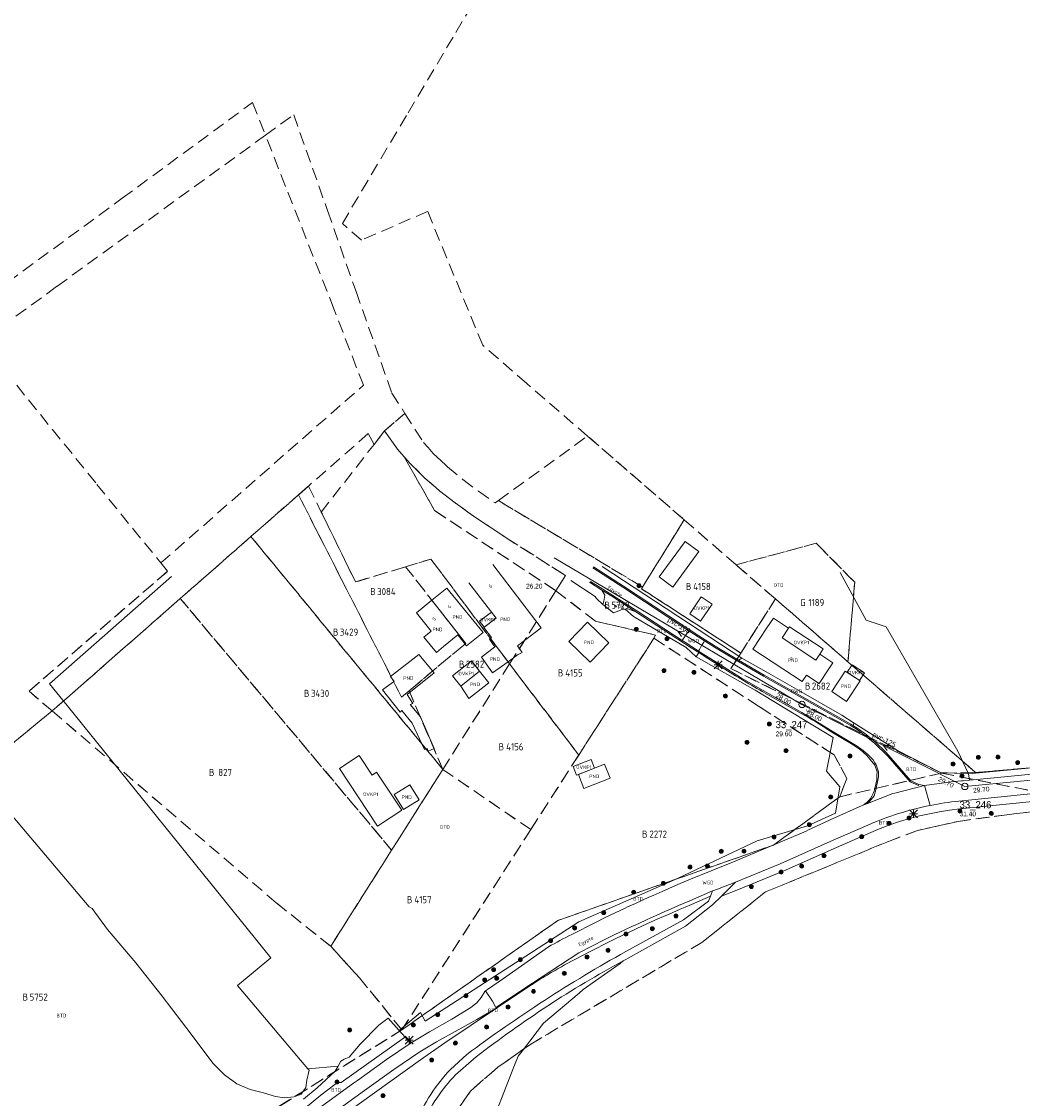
# Model space of a CAD drawing. Header units: metres. Extents: x 207644 to 210135, y 370459 to 373417.
# Tile 276 of 279: x 208912 to 209165, y 372776 to 373048. Entities that reach past the tile are written whole.
import ezdxf
from ezdxf.enums import TextEntityAlignment as Align

# ---------------------------------------------------------------- set-up
doc = ezdxf.new("R2010")
doc.units = ezdxf.units.M
doc.linetypes.add('HIDDEN2', pattern=[4.7625, 3.175, -1.5875])
for name, color, linetype in [('BTD', 7, 'Continuous'), ('CON_BxH125x125mm', 7, 'Continuous'), ('CON_BxH160x160mm', 7, 'Continuous'), ('DMM_BxH125x125mm', 7, 'Continuous'), ('DMM_BxH160x160mm', 7, 'Continuous'), ('GB', 1, 'Continuous'), ('GB07', 1, 'Continuous'), ('GB11', 1, 'Continuous'), ('INV_BxH125x125mm', 7, 'Continuous'), ('INV_BxH160x160mm', 7, 'Continuous'), ('KAD_Niet_vastgesteld_Perceel', 30, 'Continuous'), ('KAD_perceelnummer', 212, 'Continuous'), ('KAD_sectie', 212, 'Continuous'), ('KAD_Vastgesteld_Perceel', 212, 'Continuous'), ('NAR', 7, 'Continuous'), ('NLV_inspectieput', 7, 'Continuous'), ('NNR_inspectieput', 7, 'Continuous'), ('NOD_inspectieput', 7, 'Continuous'), ('ORL', 7, 'Continuous'), ('OTD', 7, 'Continuous'), ('OVKP1', 7, 'Continuous'), ('OWG', 7, 'Continuous'), ('PIJL', 7, 'Continuous'), ('PND', 7, 'Continuous'), ('WGD', 7, 'Continuous')]:
    doc.layers.add(name, color=color, linetype=linetype)
for name, color, linetype, lineweight in [('GMV', 7, 'Continuous', 25), ('GP1', 7, 'Continuous', 30), ('Q21_lantaarnpaal', 1, 'Continuous', 0), ('Q26_boom', 72, 'Continuous', 0)]:
    doc.layers.add(name, color=color, linetype=linetype, lineweight=lineweight)
doc.styles.add('ISO', font='isocpeur.ttf', dxfattribs={"height": 1})
doc.styles.add('ISOCP', font='ISOCP.shx', dxfattribs={"height": 1.8})

# ---------------------------------------------------------------- blocks, each defined once
blk = doc.blocks.new('ACMAP_ANN_TEMPLATE_Vastgesteld_Perceelnummer')
at = {"layer": 'KAD_perceelnummer', "style": 'ISOCP'}
blk.add_attdef('Perceelnummer', text='', height=1.8, dxfattribs=at).set_placement((0, 0), align=Align.MIDDLE)
at = {"layer": 'KAD_sectie', "style": 'ISOCP'}
blk.add_attdef('sectie', text='', height=1.8, dxfattribs=at).set_placement((-2.7, 0), align=Align.MIDDLE_RIGHT)
blk = doc.blocks.new('Q21')
for p, q in [((-1, 1), (0, 0)), ((-1, 0), (0, 0)), ((-1, -1), (0, 0)), ((0, 1), (0, 0)), ((0, 0), (1, 1)), ((0, 0), (1, 0)), ((0, 0), (0, -1)), ((0, 0), (1, -1))]:
    blk.add_line(p, q)
blk = doc.blocks.new('Q26')
blk.add_hatch(color=256).paths.add_polyline_path([(-0.45, -0.01, 1), (0.55, -0.01, 1)])
blk.add_circle((0.05, -0.01), 0.5)

msp = doc.modelspace()

# ---------------------------------------------------------------- linework, layer by layer
at = {"layer": 'CON_BxH125x125mm', "color": 253, "linetype": 'Continuous', "lineweight": 13}
for points in [[(209150.73, 372854.6), (209109.54, 372875.33)], [(209216.88, 372860.88), (209150.73, 372854.6)]]:
    msp.add_lwpolyline(points, dxfattribs=at)
at = {"layer": 'CON_BxH160x160mm', "color": 253, "linetype": 'Continuous', "lineweight": 13}
msp.add_lwpolyline([(209109.54, 372875.33), (209046.85, 372912.4)], dxfattribs=at)
at = {"layer": 'GB', "color": 253, "linetype": 'Continuous', "lineweight": 13}
for points in [[(209043.644, 372894.729), (209031.356, 372910.718)], [(209025.345, 372906.099), (209032.218, 372897.156)], [(209019.755, 372904.736), (209015.98, 372901.659)], [(209026.641, 372896.286), (209019.755, 372904.736)], [(209012.044, 372898.452), (209015.98, 372901.659)], [(209015.784, 372893.863), (209012.044, 372898.452)], [(209037.633, 372890.11), (209043.644, 372894.729)], [(209100.701, 372894.667), (209097.164, 372889.297)], [(209013.953, 372892.371), (209015.784, 372893.863)], [(209017.111, 372888.495), (209013.953, 372892.371)], [(209022.492, 372892.906), (209018.93, 372890.002)], [(209113.04, 372886.536), (209104.518, 372892.151)], [(209018.93, 372890.002), (209017.111, 372888.495)], [(209097.164, 372889.297), (209109.564, 372881.127)], [(209113.898, 372880.626), (209116.351, 372884.354)], [(209120.49, 372883.754), (209117.075, 372878.58)], [(209124.227, 372881.287), (209120.49, 372883.754)], [(209109.564, 372881.127), (209110.656, 372882.759)], [(209110.656, 372882.759), (209113.898, 372880.626)], [(209120.812, 372876.113), (209124.227, 372881.287)], [(209117.075, 372878.58), (209120.812, 372876.113)]]:
    msp.add_lwpolyline(points, dxfattribs=at)
at = {"layer": 'GB07', "color": 253, "linetype": 'Continuous', "lineweight": 13}
for points in [[(209022.705, 372893.079), (209015.98, 372901.659)], [(209022.492, 372892.906), (209022.705, 372893.079)], [(209032.214, 372890.095), (209031.927, 372889.879)], [(209035.216, 372886.127), (209032.214, 372890.095)]]:
    msp.add_lwpolyline(points, dxfattribs=at)
at = {"layer": 'GB11', "color": 253, "linetype": 'Continuous', "lineweight": 13}
for points in [[(209028.898, 372893.517), (209026.641, 372896.286)], [(209029.142, 372894.818), (209032.218, 372897.156)], [(209031.052, 372892.274), (209029.142, 372894.818)], [(209055.289, 372896.1), (209050.592, 372891.207)], [(209060.731, 372890.877), (209055.289, 372896.1)], [(209102.345, 372897.161), (209100.701, 372894.667)], [(209106.164, 372894.644), (209102.345, 372897.161)], [(209104.518, 372892.151), (209106.164, 372894.644)], [(209022.492, 372892.906), (209024.749, 372890.136)], [(209024.749, 372890.136), (209028.898, 372893.517)], [(209030.503, 372891.851), (209031.052, 372892.274)], [(209031.927, 372889.879), (209030.503, 372891.851)], [(209028.536, 372887.273), (209031.927, 372889.879)], [(209038.827, 372888.433), (209037.633, 372890.11)], [(209050.592, 372891.207), (209056.034, 372885.984)], [(209056.034, 372885.984), (209060.731, 372890.877)], [(209012.695, 372887.933), (209005.491, 372882.368)], [(209016.548, 372883.299), (209012.695, 372887.933)], [(209031.256, 372883.316), (209028.536, 372887.273)], [(209035.216, 372886.127), (209037.643, 372887.85)], [(209037.643, 372887.85), (209038.827, 372888.433)], [(209114.025, 372888.032), (209113.04, 372886.536)], [(209117.337, 372885.85), (209114.025, 372888.032)], [(209028.031, 372883.765), (209023.284, 372879.913)], [(209028.031, 372883.765), (209030.41, 372880.77)], [(209035.216, 372886.127), (209031.256, 372883.316)], [(209116.351, 372884.354), (209117.337, 372885.85)], [(209006.029, 372880.853), (209003.485, 372878.984)], [(209005.491, 372882.368), (209006.402, 372881.127)], [(209006.402, 372881.127), (209006.029, 372880.853)], [(209009.709, 372877.86), (209016.548, 372883.299)], [(209003.485, 372878.984), (209007.966, 372873.41)], [(209025.324, 372876.86), (209023.284, 372879.913)], [(209030.41, 372880.77), (209025.324, 372876.86)], [(209011.126, 372875.599), (209009.709, 372877.86)], [(209010.504, 372875.315), (209011.126, 372875.599)], [(209007.966, 372873.41), (209008.412, 372873.769)], [(209008.412, 372873.769), (209010.995, 372870.555)], [(209013.054, 372872.207), (209010.504, 372875.315)], [(209010.995, 372870.555), (209014.107, 372863.915)], [(209016.513, 372864.171), (209013.054, 372872.207)], [(209014.107, 372863.915), (209014.77, 372864.2)], [(209014.77, 372864.2), (209015.053, 372863.542)], [(209015.053, 372863.542), (209016.513, 372864.171)], [(209059.64, 372860.24), (209053.01, 372857.658)], [(209061.031, 372856.667), (209059.64, 372860.24)], [(209053.01, 372857.658), (209054.401, 372854.085)], [(209054.401, 372854.085), (209061.031, 372856.667)], [(209010.416, 372855.031), (209006.414, 372852.563)], [(209012.755, 372851.236), (209010.416, 372855.031)], [(209006.414, 372852.563), (209008.753, 372848.769)], [(209008.753, 372848.769), (209012.755, 372851.236)]]:
    msp.add_lwpolyline(points, dxfattribs=at)
at = {"layer": 'GMV', "color": 253, "linetype": 'Continuous', "lineweight": 13}
for points in [[(209064.284, 372904.943), (209056.673, 372909.903)], [(209064.455, 372905.19), (209056.844, 372910.15)], [(209059.036, 372910.221), (209094.313, 372887.039)], [(209125.813, 372896.657), (209119.228, 372908.669)], [(208950.148, 372907.662), (208928.388, 372888.503)], [(209051.063, 372906.686), (209057.255, 372902.638)], [(209055.824, 372906.203), (209058.965, 372904.251)], [(209056.042, 372906.409), (209059.183, 372904.457)], [(209057.255, 372902.638), (209057.567, 372902.108)], [(209058.965, 372904.251), (209059.664, 372902.981)], [(209058.965, 372904.251), (209061.475, 372902.691)], [(209059.183, 372904.457), (209061.693, 372902.897)], [(209059.664, 372902.981), (209059.44, 372901.453)], [(209061.475, 372902.691), (209067.577, 372898.729)], [(209061.693, 372902.897), (209067.767, 372898.961)], [(209080.901, 372893.974), (209064.284, 372904.943)], [(209083.471, 372892.637), (209064.455, 372905.19)], [(209057.567, 372902.108), (209059.199, 372900.59)], [(209059.44, 372901.453), (209059.199, 372900.59)], [(209061.87, 372898.447), (209059.199, 372900.59)], [(209062.554, 372898.741), (209061.87, 372898.447)], [(209064.081, 372899.365), (209062.554, 372898.741)], [(209064.817, 372899.451), (209064.081, 372899.365)], [(209065.552, 372899.537), (209064.817, 372899.451)], [(209064.817, 372899.451), (209066.941, 372897.596)], [(209067.577, 372898.729), (209065.552, 372899.537)], [(209066.941, 372897.596), (209080.265, 372889.76)], [(209067.577, 372898.729), (209081.571, 372889.643)], [(209067.767, 372898.961), (209079.267, 372891.494)], [(209130.849, 372894.914), (209125.813, 372896.657)], [(209148.963, 372863.521), (209130.849, 372894.914)], [(209079.267, 372891.494), (209080.507, 372893.376)], [(209080.507, 372893.376), (209080.901, 372893.974)], [(209080.901, 372893.974), (209083.3, 372892.39)], [(209083.3, 372892.39), (209084.9, 372891.388)], [(209087.565, 372890.071), (209083.471, 372892.637)], [(209079.267, 372891.494), (209080.493, 372890.698)], [(209080.265, 372889.76), (209082.759, 372887.336)], [(209080.493, 372890.698), (209081.719, 372889.902)], [(209081.571, 372889.643), (209083.438, 372888.448)], [(209081.719, 372889.902), (209081.761, 372889.875)], [(209081.761, 372889.875), (209083.392, 372888.831)], [(209083.392, 372888.831), (209083.6, 372889.183)], [(209083.6, 372889.183), (209083.931, 372889.744)], [(209083.931, 372889.744), (209084.255, 372890.295)], [(209084.255, 372890.295), (209084.715, 372891.075)], [(209084.715, 372891.075), (209084.9, 372891.388)], [(209084.9, 372891.388), (209087.412, 372889.813)], [(209087.412, 372889.813), (209093.319, 372886.26)], [(209093.49, 372886.507), (209087.565, 372890.071)], [(208928.388, 372888.503), (208919.309, 372880.509)], [(209083.438, 372888.448), (209082.759, 372887.336)], [(209097.701, 372878.959), (209082.759, 372887.336)], [(209085.818, 372887.279), (209083.392, 372888.831)], [(209083.438, 372888.448), (209085.64, 372887.039)], [(209085.64, 372887.039), (209088.744, 372885.088)], [(209088.934, 372885.32), (209085.818, 372887.279)], [(209093.49, 372886.507), (209094.313, 372887.039)], [(209100.027, 372882.718), (209093.49, 372886.507)], [(209094.313, 372887.039), (209100.504, 372883.614)], [(209094.27, 372882.009), (209088.934, 372885.32)], [(209093.319, 372886.26), (209099.856, 372882.471)], [(209100.504, 372883.614), (209108.78, 372878.885)], [(209099.697, 372878.849), (209094.27, 372882.009)], [(209099.856, 372882.471), (209121.749, 372870.113)], [(209121.92, 372870.36), (209100.027, 372882.718)], [(208919.309, 372880.509), (208923.731, 372875.038)], [(209117.447, 372866.978), (209097.701, 372878.959)], [(209099.507, 372878.617), (209109.318, 372873.043)], [(209109.508, 372873.275), (209099.697, 372878.849)], [(209108.78, 372878.885), (209119.646, 372872.643)], [(208923.731, 372875.038), (208975.258, 372811.291)], [(209116.757, 372868.861), (209109.508, 372873.275)], [(209119.646, 372872.643), (209122.753, 372870.623)], [(209121.749, 372870.113), (209122.239, 372869.784)], [(209122.41, 372870.031), (209121.92, 372870.36)], [(209122.41, 372870.031), (209122.753, 372870.623)], [(209123.399, 372869.394), (209122.41, 372870.031)], [(209122.753, 372870.623), (209133.722, 372863.715)], [(209116.683, 372868.537), (209122.076, 372865.329)], [(209123.493, 372864.76), (209116.757, 372868.861)], [(209122.239, 372869.784), (209123.228, 372869.147)], [(209123.228, 372869.147), (209124.199, 372868.483)], [(209124.37, 372868.73), (209123.399, 372869.394)], [(209124.199, 372868.483), (209127.914, 372865.563)], [(209151.671, 372857.801), (209269.907, 372869.009)], [(209115.792, 372858.486), (209117.447, 372866.978)], [(209122.076, 372865.329), (209124.076, 372864.052)], [(209124.4, 372864.109), (209123.493, 372864.76)], [(209127.914, 372865.563), (209131.288, 372862.255)], [(209124.076, 372864.052), (209124.182, 372863.984)], [(209124.182, 372863.984), (209125.208, 372863.099)], [(209124.921, 372863.735), (209124.4, 372864.109)], [(209125.194, 372863.509), (209124.921, 372863.735)], [(209126.213, 372862.667), (209125.194, 372863.509)], [(209125.208, 372863.099), (209125.966, 372862.445)], [(209125.966, 372862.445), (209127.944, 372860.008)], [(209126.818, 372862.055), (209126.213, 372862.667)], [(209127.521, 372861.345), (209126.818, 372862.055)], [(209131.288, 372862.255), (209136.917, 372855.744)], [(209137.096, 372855.993), (209131.519, 372862.447)], [(209133.722, 372863.715), (209144.617, 372858.118)], [(209151.671, 372857.801), (209148.963, 372863.521)], [(209211.704, 372862.007), (209158.155, 372856.79)], [(209128.004, 372860.561), (209127.521, 372861.345)], [(209127.944, 372860.008), (209128.525, 372858.307)], [(209128.296, 372860.088), (209128.004, 372860.561)], [(209128.564, 372859.308), (209128.296, 372860.088)], [(209128.904, 372858.319), (209128.564, 372859.308)], [(209119.154, 372854.474), (209115.792, 372858.486)], [(209128.266, 372853.746), (209128.911, 372857.011)], [(209128.504, 372857.463), (209128.473, 372856.25)], [(209128.525, 372858.307), (209128.504, 372857.463)], [(209128.908, 372857.537), (209128.904, 372858.319)], [(209128.911, 372857.011), (209128.908, 372857.537)], [(209144.617, 372858.118), (209151.671, 372857.801)], [(209151.941, 372856.185), (209151.671, 372857.801)], [(209158.155, 372856.79), (209151.941, 372856.185)], [(209117.994, 372847.833), (209119.154, 372854.474)], [(209127.801, 372852.259), (209128.257, 372853.716)], [(209128.473, 372856.25), (209127.948, 372854.12)], [(209128.257, 372853.716), (209128.266, 372853.746)], [(209133.001, 372852.912), (209140.54, 372854.85)], [(209136.917, 372855.744), (209138.976, 372854.848)], [(209139.081, 372855.129), (209137.096, 372855.993)], [(209138.976, 372854.848), (209139.081, 372855.129)], [(209139.081, 372855.129), (209140.54, 372854.85)], [(209147.355, 372855.777), (209140.54, 372854.85)], [(209140.54, 372854.85), (209141.99, 372849.799)], [(209149.841, 372855.987), (209147.355, 372855.777)], [(209150.33, 372856.028), (209149.841, 372855.987)], [(209151.941, 372856.185), (209150.33, 372856.028)], [(209126.082, 372850.278), (209132.517, 372852.788)], [(209126.625, 372850.759), (209127.801, 372852.259)], [(209132.517, 372852.788), (209133.001, 372852.912)], [(209171.363, 372853.163), (209149.19, 372850.887)], [(209149.474, 372848.906), (209171.241, 372851.14)], [(209124.799, 372849.777), (209117.626, 372846.595)], [(209124.799, 372849.777), (209126.082, 372850.278)], [(209126.082, 372850.278), (209126.437, 372850.593)], [(209126.437, 372850.593), (209126.625, 372850.759)], [(209141.771, 372847.71), (209144.324, 372848.197)], [(209144.324, 372848.197), (209146.893, 372848.596)], [(209146.893, 372848.596), (209149.474, 372848.906)], [(208929.318, 372824.134), (208909.512, 372847.581)], [(209110.977, 372844.617), (209117.994, 372847.833)], [(209117.626, 372846.595), (209111.182, 372843.605)], [(209131.772, 372844.884), (209134.233, 372845.72)], [(209134.233, 372845.72), (209136.722, 372846.47)], [(209136.722, 372846.47), (209139.236, 372847.134)], [(209139.236, 372847.134), (209141.771, 372847.71)], [(209110.593, 372843.332), (209092.218, 372835.547)], [(209098.193, 372840.843), (209110.977, 372844.617)], [(209111.182, 372843.605), (209110.593, 372843.332)], [(209117.476, 372840.982), (209126.208, 372844.819)], [(209118.321, 372839.169), (209126.943, 372842.958)], [(209126.943, 372842.958), (209129.341, 372843.963)], [(209129.341, 372843.963), (209131.772, 372844.884)], [(209078.207, 372831.425), (209098.193, 372840.843)], [(209104.036, 372835.06), (209117.476, 372840.982)], [(209104.825, 372833.222), (209118.321, 372839.169)], [(209092.218, 372835.547), (209080.958, 372830.984)], [(209102.562, 372834.449), (209104.036, 372835.06)], [(209092.773, 372830.388), (209102.562, 372834.449)], [(209093.539, 372828.541), (209104.825, 372833.222)], [(209053.164, 372820.347), (209078.207, 372831.425)], [(209077.555, 372829.547), (209074.167, 372828.074)], [(209080.958, 372830.984), (209077.555, 372829.547)], [(209092.773, 372830.388), (209088.164, 372828.641)], [(209089.186, 372826.866), (209092.773, 372830.388)], [(209070.792, 372826.572), (209067.428, 372825.045)], [(209071.914, 372827.071), (209070.792, 372826.572)], [(209074.167, 372828.074), (209071.914, 372827.071)], [(209086.944, 372828.179), (209081.189, 372825.664)], [(209086.428, 372826.892), (209081.583, 372824.745)], [(209086.428, 372826.892), (209085.911, 372825.604)], [(209086.944, 372828.179), (209086.428, 372826.892)], [(209088.164, 372828.641), (209086.944, 372828.179)], [(209086.961, 372824.68), (209089.186, 372826.866)], [(209089.186, 372826.866), (209093.539, 372828.541)], [(208930.075, 372823.722), (208929.318, 372824.134)], [(208933.904, 372818.458), (208930.075, 372823.722)], [(209064.881, 372823.865), (209062.345, 372822.663)], [(209065.471, 372824.138), (209064.881, 372823.865)], [(209067.428, 372825.045), (209065.471, 372824.138)], [(209078.353, 372824.473), (209075.528, 372823.256)], [(209081.189, 372825.664), (209078.353, 372824.473)], [(209080.038, 372824.096), (209078.744, 372823.553)], [(209085.911, 372825.604), (209079.57, 372820.866)], [(209081.583, 372824.745), (209080.038, 372824.096)], [(209080.114, 372819.312), (209086.961, 372824.68)], [(209059.818, 372821.442), (209057.303, 372820.197)], [(209062.345, 372822.663), (209059.818, 372821.442)], [(209070.427, 372820.982), (209069.911, 372820.749)], [(209073.122, 372821.101), (209070.326, 372819.839)], [(209072.714, 372822.014), (209070.427, 372820.982)], [(209075.019, 372823.031), (209072.714, 372822.014)], [(209075.928, 372822.339), (209073.122, 372821.101)], [(209075.528, 372823.256), (209075.019, 372823.031)], [(209078.744, 372823.553), (209075.928, 372822.339)], [(208941.087, 372809.992), (208933.904, 372818.458)], [(209038.28, 372810.789), (209053.164, 372820.347)], [(209057.303, 372820.197), (209051.319, 372817.198)], [(209064.785, 372818.36), (209062.238, 372817.133)], [(209066.855, 372819.335), (209064.785, 372818.36)], [(209079.57, 372820.866), (209065.002, 372812.849)], [(209067.765, 372818.659), (209065.215, 372817.457)], [(209065.614, 372811.167), (209080.114, 372819.312)], [(209067.343, 372819.565), (209066.855, 372819.335)], [(209069.911, 372820.749), (209067.343, 372819.565)], [(209070.326, 372819.839), (209067.765, 372818.659)], [(209059.704, 372815.877), (209056.405, 372814.207)], [(209062.238, 372817.133), (209059.704, 372815.877)], [(209062.677, 372816.235), (209060.152, 372814.983)], [(209065.215, 372817.457), (209062.677, 372816.235)], [(209045.43, 372814.018), (209034.098, 372806.028)], [(209056.405, 372814.207), (209053.116, 372812.517)], [(209056.859, 372813.316), (209053.574, 372811.628)], [(209060.152, 372814.983), (209056.859, 372813.316)], [(208975.258, 372811.291), (208966.813, 372804.277)], [(209031.898, 372806.615), (209038.28, 372810.789)], [(209053.116, 372812.517), (209039.181, 372803.465)], [(209063.619, 372809.852), (209064.358, 372810.493)], [(209064.358, 372810.493), (209064.986, 372810.831)], [(209064.986, 372810.831), (209065.614, 372811.167)], [(208947.746, 372801.576), (208941.087, 372809.992)], [(209054.242, 372803.273), (209063.619, 372809.852)], [(209014.301, 372795.277), (209031.898, 372806.615)], [(209034.098, 372806.028), (209030, 372803.273)], [(209043.124, 372805.715), (209041.146, 372804.462)], [(208966.813, 372804.277), (208981.86, 372786.483)], [(209039.189, 372803.187), (209019.281, 372789.767)], [(209029.346, 372802.767), (209028.435, 372801.207)], [(209029.37, 372802.783), (209029.346, 372802.767)], [(209029.558, 372802.91), (209029.37, 372802.783)], [(209030, 372803.273), (209029.558, 372802.91)], [(209029.558, 372802.91), (209031.308, 372800.355)], [(209039.181, 372803.465), (209033.935, 372799.913)], [(209041.146, 372804.462), (209039.189, 372803.187)], [(209044.17, 372794.748), (209053.18, 372802.373)], [(209053.18, 372802.373), (209054.242, 372803.273)], [(208955.076, 372792.007), (208947.746, 372801.576)], [(209027, 372799.633), (209025.784, 372798.687)], [(209027.294, 372799.862), (209027, 372799.633)], [(209028.435, 372801.207), (209027.294, 372799.862)], [(209031.308, 372800.355), (209032.159, 372798.71)], [(209033.935, 372799.913), (209032.159, 372798.71)], [(209007.721, 372792.883), (209013.096, 372797.465)], [(209013.096, 372797.465), (209014.301, 372795.277)], [(209025.784, 372798.687), (209021.023, 372795.764)], [(209032.162, 372798.487), (209027.301, 372795.696)], [(209032.159, 372798.71), (209032.256, 372798.576)], [(209032.256, 372798.576), (209032.162, 372798.487)], [(208997.795, 372789.482), (209002.522, 372794.264)], [(209002.522, 372794.264), (209004.895, 372796.047)], [(209004.895, 372796.047), (209007.721, 372792.883)], [(209021.023, 372795.764), (209015.379, 372792.595)], [(209027.301, 372795.696), (209023.539, 372793.595)], [(209039.098, 372788.137), (209044.17, 372794.748)], [(208960.577, 372784.619), (208955.076, 372792.007)], [(208993.025, 372779.746), (209009.065, 372791.125)], [(209007.721, 372792.883), (209009.206, 372791.221)], [(209009.065, 372791.125), (209009.206, 372791.221)], [(209010.568, 372789.696), (209009.206, 372791.221)], [(209015.379, 372792.595), (209011.59, 372790.312)], [(209022.634, 372793.073), (209017.159, 372790.014)], [(209023.539, 372793.595), (209022.634, 372793.073)], [(208995.094, 372786.123), (208997.795, 372789.482)], [(209010.501, 372789.656), (209004.495, 372785.57)], [(209010.568, 372789.696), (209010.501, 372789.656)], [(209011.59, 372790.312), (209010.568, 372789.696)], [(209017.159, 372790.014), (209012.942, 372787.501)], [(209019.281, 372789.767), (209013.104, 372785.497)], [(208981.86, 372786.483), (208984.626, 372783.212)], [(208992.97, 372785.114), (208993.758, 372785.641)], [(208993.758, 372785.641), (208995.094, 372786.123)], [(209004.495, 372785.57), (208997.118, 372780.272)], [(209012.942, 372787.501), (209006.385, 372783.026)], [(209024.814, 372786.84), (209020.716, 372783.085)], [(209021.98, 372781.71), (209027.176, 372786.211)], [(209036.882, 372784.123), (209037.778, 372786.417)], [(209037.778, 372786.417), (209039.098, 372788.137)], [(208963.491, 372781.731), (208960.577, 372784.619)], [(209013.104, 372785.497), (208977.592, 372760.018)], [(208984.92, 372782.864), (208984.385, 372780.381)], [(208984.626, 372783.212), (208992.237, 372783.857)], [(208984.626, 372783.212), (208984.92, 372782.864)], [(208992.237, 372783.857), (208991.504, 372782.6)], [(208992.237, 372783.857), (208992.97, 372785.114)], [(209006.385, 372783.026), (208998.924, 372777.761)], [(209029.711, 372765.764), (209036.882, 372784.123)], [(208966.662, 372779.426), (208963.491, 372781.731)], [(208984.385, 372780.381), (208984.129, 372778.452)], [(208991.504, 372782.6), (208987.002, 372778.375)], [(208997.118, 372780.272), (208996.154, 372779.576)], [(208970.06, 372777.991), (208966.662, 372779.426)], [(208973.407, 372777.119), (208970.06, 372777.991)], [(208984.129, 372778.452), (208982.896, 372776.822)], [(208987.002, 372778.375), (208983.484, 372775.558)], [(208995.585, 372779.165), (208987.793, 372773.537)], [(208987.899, 372776.574), (208991.439, 372779.247)], [(208991.439, 372779.247), (208992.637, 372779.774)], [(208998.924, 372777.761), (208991.602, 372772.462)], [(208992.637, 372779.774), (208993.025, 372779.746)], [(208996.154, 372779.576), (208995.585, 372779.165)], [(208976.442, 372776.206), (208973.407, 372777.119)], [(208978.74, 372775.888), (208976.442, 372776.206)], [(208981.166, 372776.172), (208978.74, 372775.888)], [(208982.896, 372776.822), (208981.166, 372776.172)], [(208983.992, 372773.345), (208987.899, 372776.574)]]:
    msp.add_lwpolyline(points, dxfattribs=at)
for points in [[(209088.744, 372885.088, 0.0140384), (209099.507, 372878.617)], [(209109.318, 372873.043, -0.031762), (209116.683, 372868.537)], [(209131.519, 372862.447, 0.0540557), (209124.37, 372868.73)], [(209127.948, 372854.12, -0.2295758), (209124.799, 372849.777)], [(209141.99, 372849.799, 0.0541218), (209126.208, 372844.819)], [(209141.99, 372849.799, -0.0238891), (209149.19, 372850.887)], [(209051.319, 372817.198, 0.0149063), (209045.43, 372814.018)], [(209065.002, 372812.849, 0.0340072), (209024.814, 372786.84)], [(209027.176, 372786.211, -0.0416216), (209064.358, 372810.493)], [(209053.574, 372811.628, 0.0109545), (209047.12, 372808.109)], [(209047.12, 372808.109, 0.010014), (209043.124, 372805.715)], [(209020.716, 372783.085, 0.0910601), (209011.878, 372769.532)], [(209013.572, 372769.337, -0.0829145), (209021.98, 372781.71)]]:
    msp.add_lwpolyline(points, format="xyb", dxfattribs=at)
at = {"layer": 'GP1', "color": 253, "linetype": 'Continuous', "lineweight": 13}
for points in [[(209073.402, 372907.609), (209079.986, 372916.55), (209083.511, 372913.954), (209076.928, 372905.013), (209073.402, 372907.609)], [(209083.922, 372896.387), (209086.839, 372900.705), (209084.075, 372902.572), (209081.158, 372898.253), (209083.922, 372896.387)], [(209031.051, 372898.674), (209028.036, 372896.339)], [(209032.218, 372897.156), (209031.051, 372898.674)], [(209028.036, 372896.339), (209029.181, 372894.848)], [(209029.181, 372894.848), (209032.218, 372897.156)], [(209114.025, 372888.032), (209114.913, 372889.381), (209106.392, 372894.989), (209106.164, 372894.644)], [(209026.008, 372886.385), (209021.211, 372882.52)], [(209028.031, 372883.765), (209026.008, 372886.385)], [(209122.218, 372885.372), (209120.95, 372883.45)], [(209125.387, 372883.28), (209122.218, 372885.372)], [(209021.211, 372882.52), (209023.284, 372879.913)], [(209120.95, 372883.45), (209124.119, 372881.359)], [(209124.119, 372881.359), (209125.387, 372883.28)], [(208997.621, 372862.398), (208992.647, 372859.128)], [(209000.851, 372857.486), (208997.621, 372862.398)], [(208992.647, 372859.128), (209002.212, 372844.579)], [(209056.26, 372861.45), (209051.705, 372859.677)], [(209051.705, 372859.677), (209052.559, 372857.482)], [(209052.559, 372857.482), (209057.114, 372859.256)], [(209057.114, 372859.256), (209056.26, 372861.45)], [(209002.005, 372858.244), (209000.851, 372857.486)], [(209008.341, 372848.608), (209002.005, 372858.244)], [(209002.212, 372844.579), (209008.341, 372848.608)]]:
    msp.add_lwpolyline(points, dxfattribs=at)
at = {"layer": 'KAD_Niet_vastgesteld_Perceel', "color": 253, "linetype": 'HIDDEN2', "lineweight": 13}
msp.add_lwpolyline([(209268.997, 372868.016), (209153.463, 372858.119), (209153.463, 372858.119), (209121.182, 372886.097), (209122.884, 372906.199), (209113.17, 372916.07), (209092.89, 372910.618), (209079.779, 372921.981), (209055.32, 372943.18), (209039.97, 372956.484), (209028.818, 372966.15), (209014.881, 372999.968), (208998.158, 372992.722), (208993.336, 372996.901), (209009.971, 373024.918), (209022.022, 373045.214), (209113.449, 373199.217), (209093.666, 373216.212), (209083.127, 373225.268), (209127.734, 373315.751), (209143.058, 373305.083), (209158.769, 373290.946), (209222.431, 373233.774)], dxfattribs=at)
at = {"layer": 'KAD_Vastgesteld_Perceel', "color": 253, "linetype": 'HIDDEN2', "lineweight": 13}
for points in [[(208973.873, 373019.209), (208921.084, 372980.945), (208902.012, 372967.117), (208807.732, 372898.656), (208806.281, 372907.814), (208854.142, 372942.784), (208861.042, 372947.078), (208883.383, 372963.481), (208908.726, 372982.079), (208937.692, 373003.295), (208970.619, 373027.499), (208973.873, 373019.209)], [(209005.818, 372954.14), (209005.853, 372954.044), (209009.134, 372948.901), (209004.019, 372944.486), (209001.336, 372941.05), (208999.885, 372943.792), (208984.771, 372930.534), (208982.232, 372928.306), (208970.207, 372917.76), (208952.353, 372902.099), (208919.956, 372873.681), (208914.098, 372878.692), (208949.151, 372909.001), (208947.441, 372911.093), (208998.659, 372956.02), (208991.211, 372975.295), (208973.873, 373019.209), (208981.022, 373024.39), (208989.58, 373000.157), (208996.799, 372979.7), (209005.818, 372954.14)], [(208947.441, 372911.093), (208949.151, 372909.001), (208914.098, 372878.692), (208919.956, 372873.681), (208808.316, 372782.424), (208804.766, 372804.885), (208854.483, 372826.785), (208854.669, 372826.955), (208829.808, 372861.02), (208815.199, 372851.524), (208814.801, 372854.036), (208828.383, 372862.92), (208809.184, 372889.486), (208807.732, 372898.656), (208902.012, 372967.117), (208931.27, 372930.933), (208947.441, 372911.093)], [(209069.249, 372905.017), (209068.971, 372904.569), (209094.09, 372888.305), (209091.589, 372884.398), (209144.848, 372857.962), (209119.089, 372851.981), (209120.883, 372856.647), (209117.686, 372862.581), (209098.537, 372874.902), (209072.101, 372892.058), (209072.549, 372892.861), (209057.333, 372896.368), (209047.334, 372904.052), (209049.759, 372907.919), (209034.264, 372917.755), (209025.914, 372923.345), (209021.877, 372926.281), (209017.91, 372929.304), (209014.127, 372932.636), (209010.533, 372936.142), (209008.951, 372937.963), (209007.274, 372939.893), (209004.019, 372944.486), (209009.134, 372948.901), (209013.828, 372941.545), (209014.991, 372940.257), (209016.321, 372938.782), (209018.315, 372936.919), (209019.504, 372935.807), (209019.944, 372935.396), (209023.763, 372932.183), (209027.751, 372929.204), (209031.933, 372926.259), (209032.773, 372926.866), (209069.249, 372905.017)], [(209047.334, 372904.052), (209035.619, 372885.564), (209015.698, 372912.073), (209009.333, 372910.139), (208996.662, 372906.289), (208987.994, 372923.963), (209001.336, 372941.05), (209004.019, 372944.486), (209007.274, 372939.893), (209008.951, 372937.963), (209016.658, 372924.332), (209047.334, 372904.052)], [(209032.773, 372926.866), (209055.32, 372943.18), (209079.779, 372921.981), (209069.249, 372905.017), (209032.773, 372926.866)], [(209047.334, 372904.052), (209016.658, 372924.332), (209008.951, 372937.963), (209010.533, 372936.142), (209014.127, 372932.636), (209017.91, 372929.304), (209021.877, 372926.281), (209025.914, 372923.345), (209034.264, 372917.755), (209049.759, 372907.919), (209047.334, 372904.052)], [(209010.191, 372878.79), (209008.286, 372877.198), (208982.232, 372928.306), (208984.771, 372930.534), (208987.994, 372923.963), (208996.662, 372906.289), (209009.333, 372910.139), (209022.705, 372893.079), (209024.52, 372890.763), (209010.191, 372878.79)], [(209010.191, 372878.79), (209018.736, 372858.921), (208970.207, 372917.76), (208982.232, 372928.306), (209008.286, 372877.198), (209010.191, 372878.79)], [(209092.89, 372910.618), (209102.848, 372901.987), (209094.09, 372888.305), (209068.971, 372904.569), (209069.249, 372905.017), (209079.779, 372921.981), (209092.89, 372910.618)], [(208970.207, 372917.76), (209018.736, 372858.921), (209005.794, 372838.498), (208952.353, 372902.099), (208970.207, 372917.76)], [(209121.182, 372886.097), (209102.848, 372901.987), (209092.89, 372910.618), (209113.17, 372916.07), (209122.884, 372906.199), (209121.182, 372886.097)], [(209022.705, 372893.079), (209009.333, 372910.139), (209015.698, 372912.073), (209035.619, 372885.564), (209018.736, 372858.921), (209010.191, 372878.79), (209024.52, 372890.763), (209022.705, 372893.079)], [(209072.549, 372892.861), (209072.101, 372892.058), (209053.104, 372862.538), (209035.619, 372885.564), (209047.334, 372904.052), (209057.333, 372896.368), (209072.549, 372892.861)], [(208990.393, 372814.192), (208976.63, 372825.169), (208919.956, 372873.681), (208952.353, 372902.099), (209005.794, 372838.498), (208990.393, 372814.192)], [(209102.848, 372901.987), (209121.182, 372886.097), (209153.463, 372858.119), (209144.848, 372857.962), (209091.589, 372884.398), (209094.09, 372888.305), (209102.848, 372901.987)], [(209119.089, 372851.981), (209102.374, 372839.783), (209047.794, 372820.703), (209008.377, 372793.037), (209040.966, 372843.678), (209053.104, 372862.538), (209072.101, 372892.058), (209098.537, 372874.902), (209117.686, 372862.581), (209120.883, 372856.647), (209119.089, 372851.981)], [(209268.997, 372868.016), (209276.631, 372868.67), (209552.419, 372889.14), (209551.741, 372883.178), (209453.864, 372875.876), (209313.128, 372865.377), (209282.372, 372863.082), (209276.979, 372862.68), (209247.387, 372859.913), (209171.202, 372852.788), (209144.848, 372857.962), (209153.463, 372858.119), (209268.997, 372868.016)], [(209018.736, 372858.921), (209035.619, 372885.564), (209053.104, 372862.538), (209040.966, 372843.678), (209018.736, 372858.921)], [(209008.377, 372793.037), (208957.519, 372761.393), (208841.771, 372734.254), (208841.708, 372734.522), (208840.617, 372734.264), (208837.01, 372732.87), (208836.93, 372733.085), (208828.223, 372731.051), (208819.551, 372729.025), (208819.1, 372730.917), (208820.351, 372739.882), (208816.475, 372755.999), (208812.231, 372774.058), (208809.704, 372773.639), (208808.316, 372782.424), (208919.956, 372873.681), (208976.63, 372825.169), (208990.393, 372814.192), (208997.693, 372806.186), (209008.377, 372793.037)], [(209008.377, 372793.037), (208997.693, 372806.186), (208990.393, 372814.192), (209005.794, 372838.498), (209018.736, 372858.921), (209040.966, 372843.678), (209008.377, 372793.037)]]:
    msp.add_lwpolyline(points, close=True, dxfattribs=at)
for points in [[(208957.519, 372761.393), (209008.377, 372793.037), (209047.794, 372820.703), (209102.374, 372839.783), (209119.089, 372851.981), (209144.848, 372857.962), (209171.202, 372852.788)], [(208991.003, 372578.062), (208985.83, 372637.076), (208985.785, 372637.592), (208986.24, 372643.403), (208989.164, 372665.997), (208998.3, 372700.457), (208999.42, 372705.021), (209008.602, 372736.963), (209018.593, 372765.406), (209019.85, 372768.968), (209025.695, 372777.562), (209032.663, 372783.593), (209041.008, 372789.486), (209084.221, 372815.149), (209100.316, 372827.919), (209131.412, 372840.709), (209138.753, 372843.477), (209149.075, 372845.776), (209161.334, 372847.458), (209171.008, 372848.585)], [(209171.008, 372848.585), (209161.334, 372847.458), (209149.075, 372845.776), (209138.753, 372843.477), (209131.412, 372840.709), (209100.316, 372827.919), (209084.221, 372815.149), (209041.008, 372789.486), (209032.663, 372783.593), (209025.695, 372777.562), (209019.85, 372768.968)]]:
    msp.add_lwpolyline(points, dxfattribs=at)
at = {"layer": 'NOD_inspectieput', "color": 253, "lineweight": 13}
for centre in [(209109.54, 372875.33), (209150.73, 372854.6)]:
    msp.add_circle(centre, 0.8, dxfattribs=at)
at = {"layer": 'PIJL', "color": 253, "lineweight": 13}
for points in [[(209079.8, 372893.75), (209078.2, 372893.86), (209079.07, 372892.51)], [(209131.74, 372864.96), (209130.14, 372864.96), (209131.1, 372863.67)]]:
    msp.add_lwpolyline(points, dxfattribs=at)

# ---------------------------------------------------------------- block references
at = {"layer": 'KAD_Vastgesteld_Perceel', "color": 253, "linetype": 'HIDDEN2', "lineweight": 13}
ref = msp.add_blockref('ACMAP_ANN_TEMPLATE_Vastgesteld_Perceelnummer', (209084.267, 372905.143), dxfattribs=at)
ref.add_attrib('Perceelnummer', '4158', dxfattribs={"layer": 'KAD_perceelnummer', "lineweight": 13, "height": 1.8, "style": 'ISOCP'}).set_placement((209084.267, 372905.143), align=Align.MIDDLE)
ref.add_attrib('sectie', 'B', dxfattribs={"layer": 'KAD_sectie', "lineweight": 13, "height": 1.8, "style": 'ISOCP'}).set_placement((209081.567, 372905.143), align=Align.MIDDLE_RIGHT)
ref = msp.add_blockref('ACMAP_ANN_TEMPLATE_Vastgesteld_Perceelnummer', (209004.471, 372903.866), dxfattribs=at)
ref.add_attrib('Perceelnummer', '3084', dxfattribs={"layer": 'KAD_perceelnummer', "lineweight": 13, "height": 1.8, "style": 'ISOCP'}).set_placement((209004.471, 372903.866), align=Align.MIDDLE)
ref.add_attrib('sectie', 'B', dxfattribs={"layer": 'KAD_sectie', "lineweight": 13, "height": 1.8, "style": 'ISOCP'}).set_placement((209001.771, 372903.866), align=Align.MIDDLE_RIGHT)
ref = msp.add_blockref('ACMAP_ANN_TEMPLATE_Vastgesteld_Perceelnummer', (209063.69, 372900.441), dxfattribs=at)
ref.add_attrib('Perceelnummer', '5729', dxfattribs={"layer": 'KAD_perceelnummer', "lineweight": 13, "height": 1.8, "style": 'ISOCP'}).set_placement((209063.69, 372900.441), align=Align.MIDDLE)
ref.add_attrib('sectie', 'B', dxfattribs={"layer": 'KAD_sectie', "lineweight": 13, "height": 1.8, "style": 'ISOCP'}).set_placement((209060.99, 372900.441), align=Align.MIDDLE_RIGHT)
ref = msp.add_blockref('ACMAP_ANN_TEMPLATE_Vastgesteld_Perceelnummer', (209113.171, 372901.084), dxfattribs=at)
ref.add_attrib('Perceelnummer', '1189', dxfattribs={"layer": 'KAD_perceelnummer', "lineweight": 13, "height": 1.8, "style": 'ISOCP'}).set_placement((209113.171, 372901.084), align=Align.MIDDLE)
ref.add_attrib('sectie', 'G', dxfattribs={"layer": 'KAD_sectie', "lineweight": 13, "height": 1.8, "style": 'ISOCP'}).set_placement((209110.471, 372901.084), align=Align.MIDDLE_RIGHT)
ref = msp.add_blockref('ACMAP_ANN_TEMPLATE_Vastgesteld_Perceelnummer', (208995.02, 372893.614), dxfattribs=at)
ref.add_attrib('Perceelnummer', '3429', dxfattribs={"layer": 'KAD_perceelnummer', "lineweight": 13, "height": 1.8, "style": 'ISOCP'}).set_placement((208995.02, 372893.614), align=Align.MIDDLE)
ref.add_attrib('sectie', 'B', dxfattribs={"layer": 'KAD_sectie', "lineweight": 13, "height": 1.8, "style": 'ISOCP'}).set_placement((208992.32, 372893.614), align=Align.MIDDLE_RIGHT)
ref = msp.add_blockref('ACMAP_ANN_TEMPLATE_Vastgesteld_Perceelnummer', (209026.897, 372885.497), dxfattribs=at)
ref.add_attrib('Perceelnummer', '2582', dxfattribs={"layer": 'KAD_perceelnummer', "lineweight": 13, "height": 1.8, "style": 'ISOCP'}).set_placement((209026.897, 372885.497), align=Align.MIDDLE)
ref.add_attrib('sectie', 'B', dxfattribs={"layer": 'KAD_sectie', "lineweight": 13, "height": 1.8, "style": 'ISOCP'}).set_placement((209024.197, 372885.497), align=Align.MIDDLE_RIGHT)
ref = msp.add_blockref('ACMAP_ANN_TEMPLATE_Vastgesteld_Perceelnummer', (209051.902, 372883.295), dxfattribs=at)
ref.add_attrib('Perceelnummer', '4155', dxfattribs={"layer": 'KAD_perceelnummer', "lineweight": 13, "height": 1.8, "style": 'ISOCP'}).set_placement((209051.902, 372883.295), align=Align.MIDDLE)
ref.add_attrib('sectie', 'B', dxfattribs={"layer": 'KAD_sectie', "lineweight": 13, "height": 1.8, "style": 'ISOCP'}).set_placement((209049.202, 372883.295), align=Align.MIDDLE_RIGHT)
ref = msp.add_blockref('ACMAP_ANN_TEMPLATE_Vastgesteld_Perceelnummer', (209114.373, 372879.975), dxfattribs=at)
ref.add_attrib('Perceelnummer', '2682', dxfattribs={"layer": 'KAD_perceelnummer', "lineweight": 13, "height": 1.8, "style": 'ISOCP'}).set_placement((209114.373, 372879.975), align=Align.MIDDLE)
ref.add_attrib('sectie', 'B', dxfattribs={"layer": 'KAD_sectie', "lineweight": 13, "height": 1.8, "style": 'ISOCP'}).set_placement((209111.673, 372879.975), align=Align.MIDDLE_RIGHT)
ref = msp.add_blockref('ACMAP_ANN_TEMPLATE_Vastgesteld_Perceelnummer', (208987.694, 372878.129), dxfattribs=at)
ref.add_attrib('Perceelnummer', '3430', dxfattribs={"layer": 'KAD_perceelnummer', "lineweight": 13, "height": 1.8, "style": 'ISOCP'}).set_placement((208987.694, 372878.129), align=Align.MIDDLE)
ref.add_attrib('sectie', 'B', dxfattribs={"layer": 'KAD_sectie', "lineweight": 13, "height": 1.8, "style": 'ISOCP'}).set_placement((208984.994, 372878.129), align=Align.MIDDLE_RIGHT)
ref = msp.add_blockref('ACMAP_ANN_TEMPLATE_Vastgesteld_Perceelnummer', (209036.935, 372864.621), dxfattribs=at)
ref.add_attrib('Perceelnummer', '4156', dxfattribs={"layer": 'KAD_perceelnummer', "lineweight": 13, "height": 1.8, "style": 'ISOCP'}).set_placement((209036.935, 372864.621), align=Align.MIDDLE)
ref.add_attrib('sectie', 'B', dxfattribs={"layer": 'KAD_sectie', "lineweight": 13, "height": 1.8, "style": 'ISOCP'}).set_placement((209034.235, 372864.621), align=Align.MIDDLE_RIGHT)
ref = msp.add_blockref('ACMAP_ANN_TEMPLATE_Vastgesteld_Perceelnummer', (208963.695, 372858.146), dxfattribs=at)
ref.add_attrib('Perceelnummer', '827', dxfattribs={"layer": 'KAD_perceelnummer', "lineweight": 13, "height": 1.8, "style": 'ISOCP'}).set_placement((208963.695, 372858.146), align=Align.MIDDLE)
ref.add_attrib('sectie', 'B', dxfattribs={"layer": 'KAD_sectie', "lineweight": 13, "height": 1.8, "style": 'ISOCP'}).set_placement((208960.995, 372858.146), align=Align.MIDDLE_RIGHT)
ref = msp.add_blockref('ACMAP_ANN_TEMPLATE_Vastgesteld_Perceelnummer', (209073.2, 372842.548), dxfattribs=at)
ref.add_attrib('Perceelnummer', '2272', dxfattribs={"layer": 'KAD_perceelnummer', "lineweight": 13, "height": 1.8, "style": 'ISOCP'}).set_placement((209073.2, 372842.548), align=Align.MIDDLE)
ref.add_attrib('sectie', 'B', dxfattribs={"layer": 'KAD_sectie', "lineweight": 13, "height": 1.8, "style": 'ISOCP'}).set_placement((209070.5, 372842.548), align=Align.MIDDLE_RIGHT)
ref = msp.add_blockref('ACMAP_ANN_TEMPLATE_Vastgesteld_Perceelnummer', (209013.719, 372825.979), dxfattribs=at)
ref.add_attrib('Perceelnummer', '4157', dxfattribs={"layer": 'KAD_perceelnummer', "lineweight": 13, "height": 1.8, "style": 'ISOCP'}).set_placement((209013.719, 372825.979), align=Align.MIDDLE)
ref.add_attrib('sectie', 'B', dxfattribs={"layer": 'KAD_sectie', "lineweight": 13, "height": 1.8, "style": 'ISOCP'}).set_placement((209011.019, 372825.979), align=Align.MIDDLE_RIGHT)
ref = msp.add_blockref('ACMAP_ANN_TEMPLATE_Vastgesteld_Perceelnummer', (208916.546, 372801.353), dxfattribs=at)
ref.add_attrib('Perceelnummer', '5752', dxfattribs={"layer": 'KAD_perceelnummer', "lineweight": 13, "height": 1.8, "style": 'ISOCP'}).set_placement((208916.546, 372801.353), align=Align.MIDDLE)
ref.add_attrib('sectie', 'B', dxfattribs={"layer": 'KAD_sectie', "lineweight": 13, "height": 1.8, "style": 'ISOCP'}).set_placement((208913.846, 372801.353), align=Align.MIDDLE_RIGHT)
at = {"layer": 'Q21_lantaarnpaal', "color": 253}
for p in [(209088.385, 372885.313), (209137.755, 372847.692), (209010.241, 372790.488)]:
    msp.add_blockref('Q21', p, dxfattribs=at)
at = {"layer": 'Q26_boom', "color": 253}
for p in [(209068.282, 372905.329), (209067.6, 372894.305), (209075.394, 372891.937), (209074.588, 372883.911), (209082.185, 372883.461), (209090.149, 372877.497), (209101.265, 372870.393), (209095.629, 372865.752), (209105.493, 372863.658), (209121.639, 372862.307), (209154.123, 372861.967), (209159.029, 372862.02), (209147.722, 372860.273), (209164.018, 372860.646), (209149.996, 372857.277), (209116.764, 372851.957), (209149.452, 372848.375), (209157.361, 372847.788), (209131.545, 372845.263), (209136.572, 372846.634), (209111.383, 372844.938), (209102.456, 372841.866), (209124.61, 372841.937), (209089.079, 372838.224), (209094.863, 372838.247), (209115.095, 372837.11), (209081.215, 372834.218), (209085.576, 372834.486), (209109.398, 372834.459), (209104.234, 372832.947), (209074.455, 372830.114), (209096.712, 372829.307), (209066.921, 372827.881), (209059.363, 372822.718), (209077.646, 372821.89), (209052.016, 372818.807), (209071.684, 372818.648), (209045.934, 372815.633), (209064.97, 372817.279), (209060.486, 372813.214), (209038.28, 372810.789), (209055.172, 372811.484), (209031.527, 372808.288), (209049.372, 372807.367), (209029.267, 372805.657), (209032.306, 372806.109), (209024.565, 372801.688), (209041.611, 372802.783), (209035.196, 372798.866), (209017.39, 372796.894), (209011.236, 372794.293), (209029.739, 372793.776), (208995.137, 372793.009), (209021.868, 372789.728), (209015.865, 372785.493), (208991.93, 372779.918), (209003.582, 372776.44)]:
    msp.add_blockref('Q26', p, dxfattribs=at)

# ---------------------------------------------------------------- texts
at = {"layer": 'BTD', "color": 253, "linetype": 'Continuous', "lineweight": 13, "style": 'ISO'}
for p in [(209074.128, 372893.923), (209137.176, 372858.95), (209130.275, 372845.39), (209068.123, 372826.162), (208922.281, 372796.675), (209031.414, 372798.002), (208991.753, 372777.891)]:
    msp.add_text('BTD', height=0.9, dxfattribs=at).set_placement(p, align=Align.MIDDLE_CENTER)
at = {"layer": 'DMM_BxH125x125mm', "color": 253, "lineweight": 13}
msp.add_text('pvc-125', height=1.3, rotation=333.28, dxfattribs=at).set_placement((209127.24, 372867.29))
at = {"layer": 'DMM_BxH160x160mm', "color": 253, "lineweight": 13}
msp.add_text('pvc-160', height=1.3, rotation=329.4, dxfattribs=at).set_placement((209075.44, 372896.39))
at = {"layer": 'INV_BxH125x125mm', "color": 253, "lineweight": 13}
for s, rotation, p in [('28.00', 333.28, (209110.52, 372872.82)), ('29.70', 333.28, (209143.85, 372856.05)), ('29.70', 5.42, (209152.89, 372853))]:
    msp.add_text(s, height=1.2, rotation=rotation, dxfattribs=at).set_placement(p)
at = {"layer": 'INV_BxH160x160mm', "color": 253, "lineweight": 13}
msp.add_text('28.00', height=1.2, rotation=329.4, dxfattribs=at).set_placement((209102.77, 372877.24))
at = {"layer": 'NAR', "color": 253, "linetype": 'Continuous', "lineweight": 13, "style": 'ISO'}
for s, rotation, p in [('6', 37.5, (209030.789, 372905.237)), ('4', 39.2, (209020.366, 372900.073)), ('5', 39.2, (209016.51, 372896.931)), ('7', 326.6, (209106.759, 372886.825))]:
    msp.add_text(s, height=0.9, rotation=rotation, dxfattribs=at).set_placement(p, align=Align.MIDDLE_CENTER)
at = {"layer": 'NLV_inspectieput', "color": 253, "lineweight": 13}
for s, p in [('26.20', (209039.78, 372904.63)), ('29.60', (209102.89, 372867.29)), ('31.40', (209149.41, 372847.05))]:
    msp.add_text(s, height=1.2, dxfattribs=at).set_placement(p)
at = {"layer": 'NNR_inspectieput', "color": 253, "lineweight": 13}
for s, p in [('33_247', (209102.89, 372869.33)), ('33_246', (209149.41, 372849.09))]:
    msp.add_text(s, height=1.8, dxfattribs=at).set_placement(p)
at = {"layer": 'ORL', "color": 253, "linetype": 'Continuous', "lineweight": 13, "style": 'ISO'}
for rotation, p in [(327.3, (209062.261, 372903.951)), (27.2, (209054.94, 372815.526))]:
    msp.add_text('Egypte', height=0.9, rotation=rotation, dxfattribs=at).set_placement(p, align=Align.MIDDLE_CENTER)
at = {"layer": 'OTD', "color": 253, "linetype": 'Continuous', "lineweight": 13, "style": 'ISO'}
for p in [(209103.62, 372905.468), (209019.232, 372844.351)]:
    msp.add_text('OTD', height=0.9, dxfattribs=at).set_placement(p, align=Align.MIDDLE_CENTER)
at = {"layer": 'OVKP1', "color": 253, "linetype": 'Continuous', "lineweight": 13, "style": 'ISO'}
for p in [(209084.123, 372899.681), (209030.127, 372896.763), (209109.392, 372890.978), (209024.621, 372883.133), (209123.169, 372883.365), (209054.41, 372859.467), (209000.494, 372852.611)]:
    msp.add_text('OVKP1', height=0.9, dxfattribs=at).set_placement(p, align=Align.MIDDLE_CENTER)
at = {"layer": 'OWG', "color": 253, "linetype": 'Continuous', "lineweight": 13, "style": 'ISO'}
msp.add_text('OWG', height=0.9, dxfattribs=at).set_placement((209108.122, 372878.705), align=Align.MIDDLE_CENTER)
at = {"layer": 'PND', "color": 253, "linetype": 'Continuous', "lineweight": 13, "style": 'ISO'}
for p in [(209022.439, 372897.43), (209034.495, 372896.857), (209017.375, 372894.297), (209055.662, 372891.042), (209031.876, 372886.798), (209107.251, 372886.501), (209010.017, 372881.985), (209026.847, 372880.418), (209120.651, 372879.934), (209057.021, 372857.163), (209009.585, 372851.901)]:
    msp.add_text('PND', height=0.9, dxfattribs=at).set_placement(p, align=Align.MIDDLE_CENTER)
at = {"layer": 'WGD', "color": 253, "linetype": 'Continuous', "lineweight": 13, "style": 'ISO'}
for p in [(209063.271, 372900.28), (209082.084, 372891.431), (209111.966, 372873.707), (209085.774, 372830.302)]:
    msp.add_text('WGD', height=0.9, dxfattribs=at).set_placement(p, align=Align.MIDDLE_CENTER)

doc.saveas('drawing.dxf')
